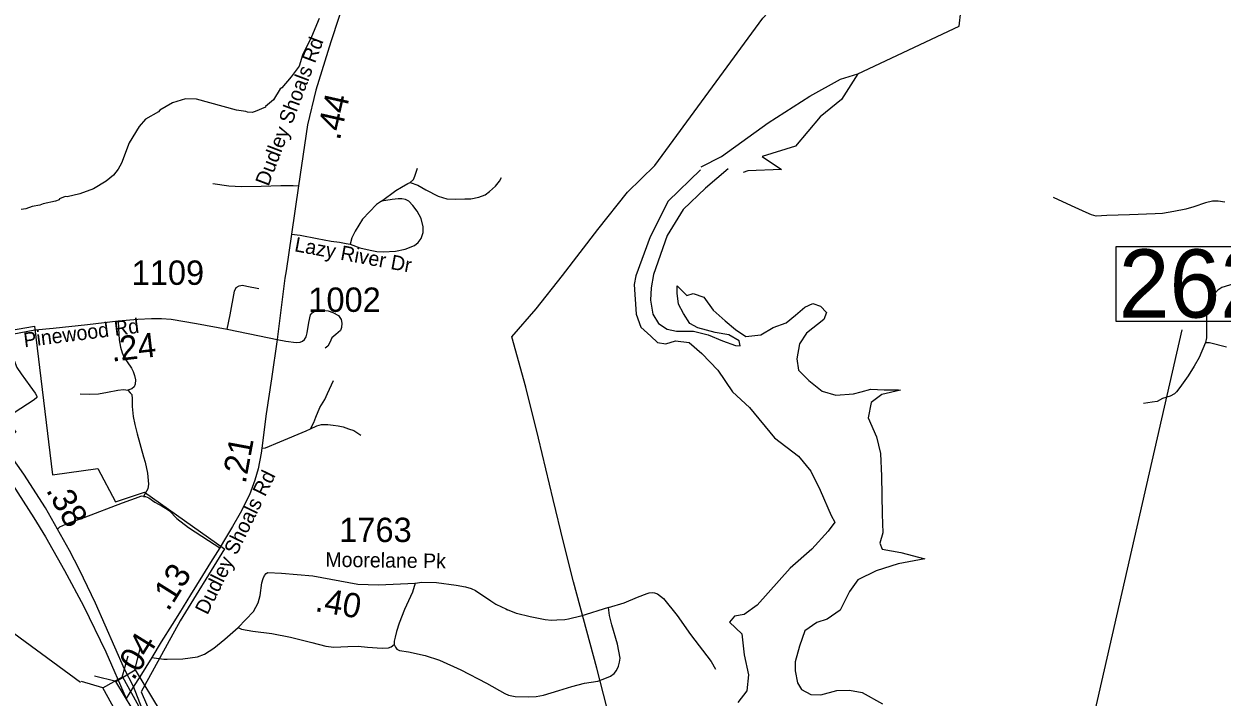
# Model space of a CAD drawing. Extents: x 1159738 to 1321356, y 736314 to 882035.
# Drawn here: x 1279416 to 1285565, y 757313 to 760767 of the extents above; entities that cross this region are included whole.
import ezdxf

# ---------------------------------------------------------------- set-up
doc = ezdxf.new("R2010")
doc.units = 0
for name, color, linetype in [('Exist Boundary Political City Limit New', 7, 'Continuous'), ('Exist Hydrographic Creek Double Shore', 7, 'Continuous'), ('Exist Hydrographic Creek Single Shore', 7, 'Continuous'), ('Exist Hydrographic Misc Water Feature', 7, 'Continuous'), ('Exist Road Non-System Type 51', 7, 'Continuous'), ('Exist Road Non-System Type 51 Label', 7, 'Continuous'), ('Exist Road Primary US Divided Attributed', 7, 'Continuous'), ('Exist Road Primary US Mileage Hundredths English Label', 7, 'Continuous'), ('Exist Road Primary US Structure Standard Bridge CELL', 7, 'Continuous'), ('Exist Road Primary US Structure Standard Bridge Number Label', 7, 'Continuous'), ('Exist Road Secondary Mileage Hundredths English Label', 7, 'Continuous'), ('Exist Road Secondary Structure Standard Bridge Number Label', 7, 'Continuous'), ('Exist Road Secondary Type 51 Attributed', 7, 'Continuous'), ('Exist Road Secondary Type 51 Label', 7, 'Continuous'), ('Exist Road Secondary Type 51 Number Label', 7, 'Continuous'), ('Exist Utilities Electrical Transmission Line', 7, 'Continuous'), ('Map Preparation Boundary City Limit Buffer Line', 7, 'Continuous')]:
    doc.layers.add(name, color=color, linetype=linetype)

msp = doc.modelspace()

# ---------------------------------------------------------------- linework, layer by layer
at = {"layer": 'Exist Boundary Political City Limit New'}
msp.add_lwpolyline([(1279054.1, 759145.4), (1279470.5, 759216.4), (1279563.5, 758453), (1279795.7, 758485.6), (1279885.9, 758314.7), (1280035.6, 758364.6), (1280446, 758073.2), (1280217.6, 757704.5), (1280018.1, 757340.6), (1280236.8, 756834.3)], dxfattribs=at)
at = {"layer": 'Exist Hydrographic Creek Double Shore'}
for points in [[(1282891.7, 760034.4), (1282995.8, 760087.6), (1283236, 760260.1), (1283450.2, 760396), (1283606.9, 760484.8), (1283695.6, 760511)], [(1283695.6, 760511), (1283612.1, 760380.3), (1283502.4, 760291.4), (1283377, 760139.9), (1283204.7, 760087.6), (1283303.9, 760019.7), (1283131.6, 760014.4), (1283107.8, 760005.5)], [(1282888.1, 760018.7), (1282722.8, 759858.5), (1282630.9, 759674.6), (1282557.4, 759475), (1282548.8, 759430.7), (1282558.2, 759278), (1282581.6, 759212.2), (1282633.3, 759165.2), (1282668.5, 759132.3), (1282710.8, 759125.3), (1282760.1, 759141.7), (1282830.5, 759132.1), (1282896.1, 759077), (1282977.5, 758990.3), (1283053.6, 758880), (1283140.2, 758798.6), (1283268.8, 758643.6), (1283392.1, 758549.1), (1283455.1, 758472.9), (1283502.4, 758375.7), (1283559.5, 758245.3), (1283577.9, 758211.2), (1283543.8, 758163.9), (1283459.8, 758072), (1283349.6, 757974.8), (1283179, 757785.7), (1283113.5, 757737), (1283063.7, 757729.1), (1283037.4, 757697.6), (1283100.4, 757637.2), (1283113.5, 757529.5), (1283134.5, 757427), (1283126.7, 757345.6), (1283079.4, 757285.2)], [(1283031.1, 760024), (1282914.4, 759923.9), (1282798.9, 759814.9), (1282717.7, 759682.6), (1282647.7, 759481.3), (1282635.7, 759413), (1282631.3, 759349.6), (1282644.6, 759278.5), (1282672.4, 759230.6), (1282716.8, 759200.6), (1282765.7, 759191.7), (1282853.5, 759190.6), (1282928, 759172.8), (1283001.3, 759140.6), (1283068.8, 759116.5), (1283092.2, 759115.4), (1283086.6, 759140.9), (1283033.3, 759172.1), (1282963.3, 759183.2), (1282874.3, 759208.8), (1282834.3, 759231), (1282801, 759281.1), (1282776.5, 759328.9), (1282768.8, 759385.6), (1282768.8, 759423.4), (1282798.8, 759393.4), (1282818.8, 759373.4), (1282851, 759383.4), (1282905.5, 759364.5), (1282953.3, 759298.9), (1283014.4, 759244.4), (1283067.7, 759198.8), (1283121.1, 759164.3), (1283198.9, 759172.1), (1283261.1, 759209.9), (1283328.9, 759234.4), (1283375.6, 759273.3), (1283424.5, 759314.4), (1283464.5, 759332.2), (1283504.5, 759320), (1283535.6, 759286.6), (1283521.1, 759249.9), (1283433.3, 759181), (1283396.7, 759126.5), (1283383.3, 759049.7), (1283391.1, 758990.8), (1283444.5, 758938.5), (1283512.3, 758882.9), (1283583.4, 758861.8), (1283674.5, 758868.5), (1283713.8, 758878.9), (1283762.7, 758893.4), (1283831.6, 758890.1), (1283905, 758890.1), (1283915, 758888.9), (1283819.4, 758865.6), (1283764.9, 758825.6), (1283749.4, 758746.6), (1283791.6, 758648.7), (1283812.7, 758563.1), (1283818.3, 758447), (1283821.6, 758251.2), (1283824.9, 758156.1), (1283808.3, 758102.7), (1283820.5, 758071.5), (1283917.2, 758054.9), (1284039.4, 758022.6), (1283902.7, 757997), (1283790.5, 757960.3), (1283696, 757914.7), (1283653.8, 757854.7), (1283605, 757758.6), (1283539.4, 757713), (1283485, 757696.3), (1283423.8, 757652.9), (1283396.1, 757575.1), (1283375, 757493.9), (1283373.8, 757448.3), (1283386.3, 757386.9), (1283406.3, 757351.3), (1283454.1, 757326.8), (1283506.3, 757324.6), (1283588.6, 757346.8), (1283653, 757349.1), (1283717.5, 757336.8), (1283822, 757277.9)]]:
    msp.add_lwpolyline(points, dxfattribs=at)
at = {"layer": 'Exist Hydrographic Creek Single Shore'}
msp.add_lwpolyline([(1283695.6, 760511), (1284216.8, 760756.4), (1284233.6, 760908.1), (1284180.7, 760963.9), (1284106.8, 761024.4), (1283660.7, 761194.2), (1283501.9, 761228), (1283234.7, 761173.2), (1282787.7, 760965.6), (1282577.7, 760894.3), (1282267.8, 760844.7), (1281942.8, 760854.5), (1281613.3, 760866.4), (1281514.9, 760964.8), (1281518.1, 761066.4), (1282220.7, 761988), (1282223.7, 762106.1), (1282150.7, 762166.6), (1281909.8, 762220.7), (1281489.4, 762234.6)], dxfattribs=at)
at = {"layer": 'Exist Hydrographic Misc Water Feature'}
msp.add_lwpolyline([(1280930.8, 760795.8), (1280892.2, 760700.9), (1280845.5, 760606.3), (1280828, 760550.8), (1280788.5, 760496), (1280740.3, 760439.5), (1280730.7, 760433.7), (1280696.7, 760377.8), (1280656.3, 760343.8), (1280656.2, 760339.8), (1280603.5, 760317.3), (1280587.4, 760313.7), (1280563.4, 760314.5), (1280555.5, 760318.7), (1280507.6, 760324.1), (1280301.2, 760382), (1280245.2, 760383.6), (1280179.4, 760362.4), (1280114.4, 760324.3), (1280107.3, 760315.5), (1280040.4, 760279.1), (1280007.2, 760240.4), (1279956.9, 760157.9), (1279916, 760053.1), (1279899.1, 760021.5), (1279876.4, 759992.2), (1279837.4, 759961.4), (1279772.3, 759921.2), (1279703.6, 759895.2), (1279638.6, 759879.5), (1279627.2, 759881.4), (1279598.8, 759870.2), (1279596.7, 759864.3), (1279578.5, 759858.8), (1279514.1, 759844.6), (1279497.9, 759837.1), (1279457.7, 759830.3), (1279425.4, 759819.2), (1279401.4, 759815.9)], dxfattribs=at)
at = {"layer": 'Exist Road Non-System Type 51'}
for points in [[(1281399, 759954.1), (1281414.8, 759969.3), (1281423, 759985.7), (1281436.8, 760026.7)], [(1281399, 759954.1), (1281438.1, 759939.6), (1281478.5, 759916.9), (1281542.2, 759884.1), (1281586.3, 759869.6), (1281629.2, 759867.7), (1281678.4, 759869.6), (1281709.6, 759870.3), (1281751.2, 759879.2), (1281784, 759891.1), (1281805.5, 759906.9), (1281835.8, 759935.3), (1281856.6, 759960.6), (1281867.9, 759978.9)], [(1280385.8, 759948.4), (1280468.4, 759936.7), (1280533, 759932.5), (1280633.5, 759934.6), (1280735.2, 759938.8), (1280798.7, 759938.8), (1280824.9, 759936.6)], [(1281251, 759857.3), (1281324.1, 759912.8), (1281353.1, 759929.9), (1281387.2, 759948.2), (1281399, 759954.1)], [(1281090.9, 759637.9), (1281139.4, 759619), (1281192.4, 759605.8), (1281227.1, 759600.1), (1281259.9, 759597.6), (1281322.3, 759602), (1281372.8, 759611.4), (1281421, 759629.7), (1281440, 759646.7), (1281455.7, 759666.3), (1281465.2, 759696.6), (1281464.6, 759726.9), (1281455.1, 759768.5), (1281434.9, 759806.4), (1281411.6, 759836.1), (1281391.4, 759858.2), (1281373.9, 759866.1), (1281355, 759870.6), (1281336.1, 759869.9), (1281305.8, 759866.8), (1281273.7, 759861.7), (1281251, 759857.3)], [(1281251, 759857.3), (1281225.2, 759840.2), (1281153.9, 759766.3), (1281116.1, 759703.9), (1281099.1, 759669.3), (1281090.9, 759637.9)], [(1285580.2, 759853.2), (1285545.5, 759857.3), (1285516.2, 759857.7), (1285480.5, 759849.5), (1285419.8, 759829.1), (1285379, 759816.8), (1285318.3, 759805.1), (1285259.6, 759795.4), (1285221.9, 759793.4), (1285090, 759787.3), (1284973.7, 759785.2), (1284918.8, 759781.7), (1284895.8, 759787.3), (1284867.8, 759799), (1284792.3, 759834.3), (1284701.2, 759876.4)], [(1280789.6, 759688.6), (1280834.2, 759684), (1280921.2, 759665.7), (1280993.1, 759652.5), (1281036, 759648), (1281070.7, 759640.5), (1281090.9, 759637.9)], [(1280458.9, 759201.1), (1280474.6, 759274.6), (1280496.9, 759395.9), (1280505.1, 759414.1), (1280520, 759423.1), (1280538.1, 759426.4), (1280560.4, 759422.3), (1280622.2, 759409.9)], [(1285625.5, 759434.5), (1285564, 759415.7), (1285543.6, 759400.9), (1285525.2, 759380.5), (1285510.4, 759358.1), (1285500.2, 759336.6), (1285491.5, 759309), (1285485.9, 759272.3), (1285484.9, 759217.9), (1285485.9, 759157.3), (1285480.8, 759132.3), (1285448.2, 759055.7), (1285422.7, 759010.9), (1285391.1, 758962.4), (1285348.4, 758901.8), (1285331.5, 758879.9), (1285321.3, 758869.7), (1285299, 758858.1), (1285259.2, 758845.4), (1285233.2, 758830.5), (1285206.2, 758826.5), (1285162.3, 758820.3)], [(1279899.9, 759243.9), (1279902, 759204.2), (1279905.5, 759146.6), (1279912.4, 759109.5), (1279920.2, 759080.5), (1279931, 759056.4), (1279945.8, 759034.3), (1279967.9, 759000.4), (1279976.7, 758984.6), (1279983.6, 758964), (1279989.5, 758941.9), (1279987, 758919.7), (1279981.1, 758904.5), (1279970.3, 758894.7), (1279948.7, 758888.3)], [(1280716.2, 759148.8), (1280759.8, 759140.2), (1280813.4, 759132.8), (1280833.2, 759133.6), (1280846.4, 759140.2), (1280855.5, 759147.6), (1280864.5, 759162.5), (1280870.3, 759183.1), (1280877.7, 759236), (1280887.6, 759273.9), (1280895, 759285.5), (1280910.7, 759295.4), (1280923.1, 759299.5), (1280948.7, 759298.7), (1280978.3, 759295.4), (1281002.3, 759287.1), (1281031.1, 759271.5), (1281044.3, 759250.8), (1281048.5, 759232.7), (1281046.8, 759209.5), (1281040.2, 759194.7), (1281017.1, 759174.1), (1280996.5, 759155.9), (1280986.6, 759132.8), (1280976.7, 759113.8), (1280961.9, 759103.1)], [(1279320.5, 759169), (1279351.8, 759076.5), (1279379.1, 759004.2), (1279401.6, 758972), (1279445.8, 758910.9), (1279473.2, 758872.3), (1279482.8, 758857.3), (1279482.8, 758850), (1279469.1, 758838.8), (1279365.5, 758772), (1279334.9, 758751.9), (1279330.9, 758745.5), (1279332.5, 758736.7), (1279338.1, 758724.6), (1279374.3, 758673.1), (1279297, 758624.1)], [(1285480.8, 759132.3), (1285500.5, 759132), (1285588.4, 759111.3)], [(1280886.2, 758689.8), (1280903.7, 758721.9), (1280914.6, 758749.7), (1280935, 758798.6), (1280960.6, 758840.9), (1280973.7, 758871.6), (1281005.1, 758938)], [(1279704.6, 758869.3), (1279750.3, 758866.9), (1279798.4, 758868.8), (1279844.6, 758877.2), (1279898.2, 758887.5), (1279927.6, 758891), (1279939.9, 758889), (1279948.7, 758888.3)], [(1279948.7, 758888.3), (1279962, 758875.2), (1279969.9, 758865.4), (1279971.3, 758844.3), (1279971.8, 758804.4), (1279976.3, 758752.3), (1279984.6, 758711.3), (1279997.9, 758663.6), (1280029.7, 758546.2), (1280037.5, 758519), (1280049.6, 758462.2), (1280056.2, 758406), (1280051.4, 758382.4), (1280029.7, 758342.8)], [(1280636.9, 758590.7), (1280655.1, 758592.4), (1280729.5, 758623.8), (1280865.2, 758679.3), (1280886.2, 758689.8)], [(1280886.2, 758689.8), (1280919.7, 758704.6), (1280943.8, 758712.6), (1280975.9, 758712.6), (1281003.6, 758708.2), (1281028.4, 758704.6), (1281055.4, 758700.2), (1281081.7, 758690), (1281109.4, 758680.5), (1281145.1, 758656.4)], [(1280029.7, 758342.8), (1280018.2, 758343.4), (1280006.1, 758339.8), (1279919.8, 758309), (1279724.3, 758233.5), (1279644.6, 758205.7), (1279598.3, 758184.8), (1279588.5, 758175.3)], [(1280029.7, 758342.8), (1280039.5, 758342.3), (1280057.6, 758336.2), (1280088.4, 758313.9), (1280125.8, 758292.1), (1280151.8, 758278.2), (1280163, 758268.2), (1280201, 758229.5), (1280260.8, 758184.2), (1280362.9, 758115.9), (1280421, 758078.9)], [(1281423.7, 757897.9), (1281410.3, 757851.9), (1281369.7, 757762.4), (1281341.9, 757691.9), (1281328.4, 757650.1), (1281320.9, 757620.9), (1281316.2, 757599.9), (1281317.1, 757582.7)], [(1282415.6, 757772.8), (1282496, 757797.1), (1282566, 757825.9), (1282614.4, 757845.5), (1282625.9, 757848.9), (1282641.3, 757849.8), (1282652.8, 757848.9), (1282667.6, 757843.1), (1282698.8, 757818.7), (1282769.2, 757731.4), (1282836.4, 757634.5), (1282943.9, 757495.6), (1282966.4, 757456.5)], [(1281317.1, 757582.7), (1281322.8, 757569), (1281330.2, 757559.5), (1281343.8, 757552.1), (1281389.9, 757544.6), (1281475.2, 757526.3), (1281549.1, 757501.9), (1281658.9, 757452.4), (1281789.6, 757384.6), (1281884.3, 757331.9), (1281902.6, 757323.1), (1281937.8, 757316.3), (1282008.3, 757315), (1282044.9, 757316.3), (1282083.2, 757323.8), (1282161.1, 757347.5), (1282228.2, 757367.2), (1282293.9, 757384.1), (1282361, 757395.7), (1282397.6, 757407.9), (1282426, 757420.8), (1282445, 757435), (1282456.9, 757450.4), (1282467.1, 757472.1), (1282472.5, 757491.7), (1282475.9, 757513.4), (1282462.4, 757584.6), (1282433.2, 757684.3), (1282421.7, 757731.5), (1282415.6, 757772.8)], [(1282415.6, 757772.8), (1282274.6, 757727.6), (1282211.7, 757713.2), (1282192.5, 757710.4), (1282151.3, 757707.5), (1282124, 757707), (1282090.9, 757710.4), (1282014.7, 757725.2), (1281945, 757742.8), (1281898.1, 757761)], [(1280514.8, 757670.7), (1280532.7, 757661.8), (1280590.9, 757652.3), (1280689.2, 757638.7), (1280783.4, 757621.1), (1280893.8, 757592.6), (1280965, 757574.3), (1281007.4, 757569.8), (1281079.3, 757573.2), (1281130.8, 757573.8), (1281179.6, 757569.1), (1281255.4, 757565), (1281287.3, 757566.4), (1281300.8, 757571.8), (1281317.1, 757582.7)]]:
    msp.add_lwpolyline(points, dxfattribs=at)
at = {"layer": 'Exist Road Primary US Divided Attributed'}
for points in [[(1278852.1, 759072.2), (1278950.6, 758953), (1279038.3, 758843.3), (1279131.1, 758723.2), (1279249.4, 758564.4), (1279357.9, 758404.9), (1279466.5, 758233.4), (1279527.5, 758135.7), (1279624.6, 757963.6), (1279722.5, 757781.3), (1279835.7, 757545.4), (1279940.5, 757305.5)], [(1279978.1, 757366.9), (1279932, 757457.3), (1279782.8, 757795.4), (1279701, 757966.3), (1279649.4, 758065.6), (1279588.5, 758175.3), (1279526.2, 758284.5), (1279414.9, 758457.3), (1279297, 758624.1), (1279163.7, 758797), (1279047.8, 758933.6), (1278914.7, 759083.2)], [(1281253.5, 754899.5), (1281043.4, 755254.2), (1280777.6, 755701.9), (1280722.3, 755793.8), (1280686.1, 755858), (1280640.2, 755937), (1280552.3, 756096.1), (1280455.8, 756282.6), (1280412.6, 756373.9), (1280333.6, 756549.8), (1280269.1, 756695.1), (1280159.9, 756943), (1280022.8, 757252.1), (1279978.1, 757366.9)]]:
    msp.add_lwpolyline(points, dxfattribs=at)
at = {"layer": 'Exist Road Primary US Structure Standard Bridge CELL'}
for p, q in [((1279919.7, 757416), (1279951.1, 757524.8)), ((1279985.5, 757451.8), (1280012.4, 757561.7)), ((1279888.7, 757393), (1279778.8, 757419.9)), ((1279820.7, 757361.3), (1279711.9, 757392.6))]:
    msp.add_line(p, q, dxfattribs=at)
for points in [[(1279940.1, 757144.1), (1279820.2, 757361), (1279921.5, 757417), (1280041.4, 757200.1)], [(1280016.9, 757180.9), (1279888.3, 757392.8), (1279987.3, 757452.9), (1280115.9, 757241)]]:
    msp.add_lwpolyline(points, close=True, dxfattribs=at)
at = {"layer": 'Exist Road Primary US Structure Standard Bridge Number Label'}
msp.add_line((1279706.9, 757387.6), (1278699.3, 758125.8), dxfattribs=at)
at = {"layer": 'Exist Road Secondary Structure Standard Bridge Number Label'}
msp.add_line((1284784.5, 756675.6), (1285361.2, 759198.5), dxfattribs=at)
msp.add_lwpolyline([(1285022.8, 759624.9), (1285951.8, 759624.9), (1285951.8, 759240.7), (1285022.8, 759240.7)], close=True, dxfattribs=at)
at = {"layer": 'Exist Road Secondary Type 51 Attributed'}
for points in [[(1281300.3, 761372.5), (1281239, 761268.1), (1281177.7, 761164.5), (1281097.5, 761004.7), (1281073.3, 760926.6), (1280991.9, 760674.8), (1280913.8, 760428), (1280871.4, 760250), (1280824.9, 759936.6), (1280789.6, 759688.6), (1280762.4, 759501.3), (1280755.2, 759463.5), (1280716.2, 759148.8)], [(1279473, 759196.9), (1279565.3, 759207), (1279741.7, 759225.7), (1279899.9, 759243.9), (1280000.7, 759253.2), (1280070.9, 759256.6), (1280122, 759255.8), (1280172.3, 759251.6), (1280301.8, 759230.2), (1280458.9, 759201.1), (1280675, 759156.8), (1280716.2, 759148.8)], [(1278914.7, 759083.2), (1278938, 759091.8), (1279024.8, 759110.8), (1279221.7, 759149), (1279293.4, 759164.5), (1279320.5, 759169), (1279472.2, 759196.9), (1279473, 759196.9)], [(1280716.2, 759148.8), (1280685.9, 758946.9), (1280659.9, 758767.2), (1280636.9, 758590.7), (1280633.5, 758565.5), (1280618.6, 758484.6), (1280600.9, 758427.1), (1280573.1, 758351), (1280526.3, 758257.4), (1280486.2, 758188.8), (1280441.2, 758112.2)], [(1280441.2, 758112.2), (1280440.7, 758111.3), (1280421, 758078.9), (1280373.5, 758003.6), (1280332.8, 757936.3), (1280271, 757838.1), (1280214, 757745.6), (1280177.3, 757685.8), (1280120.9, 757596.1), (1280073.1, 757516.9)], [(1280073.1, 757516.9), (1280133.6, 757507.6), (1280150.7, 757507.6), (1280231.3, 757509.2), (1280307.3, 757519.5), (1280342, 757533.7), (1280391.5, 757564.9), (1280446.4, 757609.7), (1280514.8, 757670.7), (1280594, 757751.8), (1280606.1, 757774), (1280617.6, 757797.1), (1280627.7, 757834.4), (1280637.9, 757899.5), (1280643.3, 757921), (1280651.4, 757937.3), (1280659.5, 757946.8), (1280668.7, 757952.2), (1280738.8, 757949.5), (1280898.7, 757935.3), (1281130.1, 757893.3), (1281235.9, 757888.5), (1281423.7, 757897.9), (1281457.8, 757903.7), (1281534.2, 757900.5), (1281633.8, 757887.6), (1281682.7, 757878.3), (1281712, 757869.9), (1281734, 757860.1), (1281811.9, 757807.1), (1281838, 757790.3), (1281867.2, 757777.1), (1281890.1, 757765.3), (1281898.1, 757761)], [(1280073.1, 757516.9), (1280010.7, 757416.8), (1279978.1, 757366.9)], [(1279978.1, 757366.9), (1279940.5, 757305.5)]]:
    msp.add_lwpolyline(points, dxfattribs=at)
at = {"layer": 'Exist Utilities Electrical Transmission Line'}
msp.add_lwpolyline([(1282689, 756057.4), (1282600.2, 756409.9), (1282461.1, 756948.2), (1282441.5, 757048.1), (1282408.6, 757261.8), (1282355.7, 757462.1), (1282236.9, 757904.7), (1282185.6, 758108.3), (1282132.6, 758327.7), (1282057.6, 758641.6), (1281991.8, 758903.4), (1281921, 759161), (1282045.5, 759305.3), (1282180, 759476.8), (1282360.9, 759712), (1282513.1, 759903.6), (1282653.4, 760041.8), (1283208.6, 760797.3), (1283662.2, 761284.9), (1284022.2, 761522.7), (1284847.3, 762773.9), (1285020.8, 763075.4), (1286034.5, 764309.2)], dxfattribs=at)
at = {"layer": 'Map Preparation Boundary City Limit Buffer Line'}
msp.add_lwpolyline([(1279054.1, 759145.4), (1279470.5, 759216.4), (1279563.5, 758453), (1279795.7, 758485.6), (1279885.9, 758314.7), (1280035.6, 758364.6), (1280446, 758073.2), (1280217.6, 757704.5), (1280018.1, 757340.6), (1280236.8, 756834.3)], dxfattribs=at)

# ---------------------------------------------------------------- texts
at = {"layer": 'Exist Road Non-System Type 51 Label'}
msp.add_text('Lazy River Dr', height=75, rotation=349.54602, dxfattribs=at).set_placement((1280801, 759601.4))
at = {"layer": 'Exist Road Primary US Mileage Hundredths English Label'}
msp.add_text('.38', height=125, rotation=299.20783, dxfattribs=at).set_placement((1279527.1, 758375.3))
at = {"layer": 'Exist Road Secondary Mileage Hundredths English Label'}
for s, rotation, p in [('.44', 77.33188, (1281037, 760166.1)), ('.24', 6.56001, (1279868.3, 759034.2)), ('.21', 79.53326, (1280553.8, 758404.9)), ('.13', 57.85458, (1280156.8, 757748.9)), ('.40', 350.17299, (1280905.8, 757755.3)), ('.04', 58.07264, (1279978.7, 757394.1))]:
    msp.add_text(s, height=125, rotation=rotation, dxfattribs=at).set_placement(p)
at = {"layer": 'Exist Road Secondary Structure Standard Bridge Number Label'}
msp.add_text('262', height=350, dxfattribs=at).set_placement((1285035.4, 759260.5))
at = {"layer": 'Exist Road Secondary Type 51 Label'}
for s, rotation, p in [('Dudley Shoals Rd', 69.27704, (1280671.2, 759930.8)), ('Pinewood Rd', 7.23078, (1279418.9, 759107.6)), ('Dudley Shoals Rd', 64.01515, (1280358.1, 757731.3)), ('Moorelane Pk', 359.22582, (1280962.7, 757982))]:
    msp.add_text(s, height=75, rotation=rotation, dxfattribs=at).set_placement(p)
at = {"layer": 'Exist Road Secondary Type 51 Number Label'}
for s, p in [('1109', (1279969, 759428.6)), ('1109', (1279969, 759428.6)), ('1109', (1279969, 759428.6)), ('1109', (1279969, 759428.6)), ('1109', (1279969, 759428.6)), ('1109', (1279969, 759428.6)), ('1109', (1279969, 759428.6)), ('1109', (1279969, 759428.6)), ('1002', (1280875.8, 759289.9)), ('1763', (1281034.4, 758108.8))]:
    msp.add_text(s, height=125, dxfattribs=at).set_placement(p)

doc.saveas('drawing.dxf')
